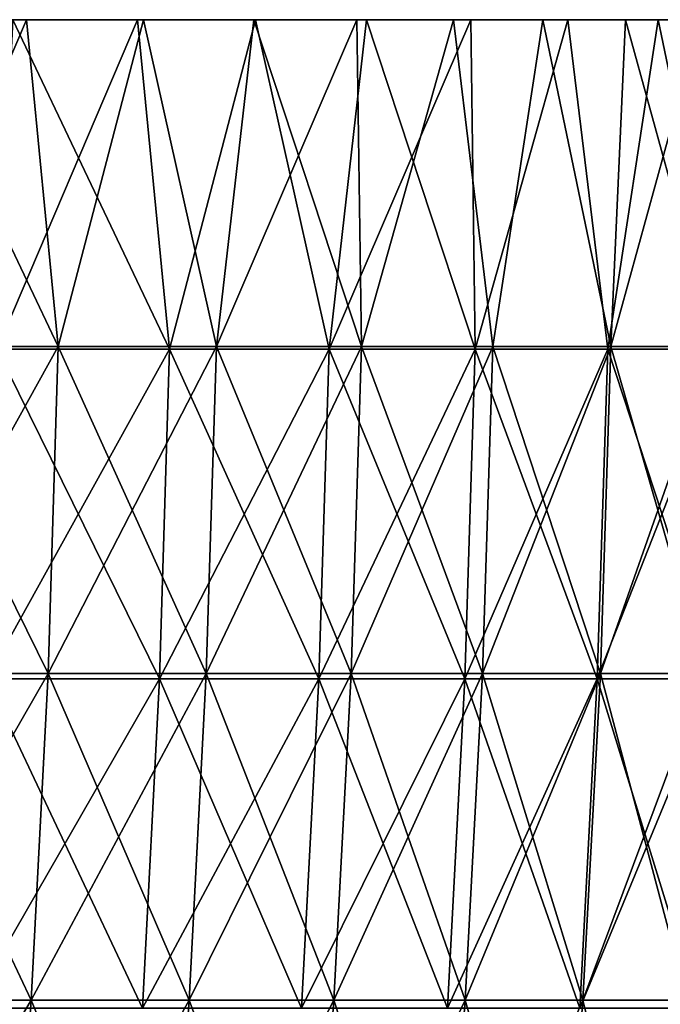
# Model space of a CAD drawing. Header units: millimetres. Extents: x -250 to 250, y -45 to 4150.
# Tile 804 of 805: x 231 to 241, y 4134 to 4150. Entities that reach past the tile are written whole.
import ezdxf

# ---------------------------------------------------------------- set-up
doc = ezdxf.new("R2010")
doc.units = ezdxf.units.MM
doc.header["$LTSCALE"] = 81.481481
for name, color, linetype in [('18', 7, 'CONTINUOUS'), ('19', 7, 'CONTINUOUS'), ('20', 7, 'CONTINUOUS'), ('21', 7, 'CONTINUOUS'), ('22', 7, 'CONTINUOUS')]:
    doc.layers.add(name, color=color, linetype=linetype)

msp = doc.modelspace()

# ---------------------------------------------------------------- linework, layer by layer
at = {"layer": '18', "color": 7, "linetype": 'CONTINUOUS'}
for points in [[(230.437, 4150, 96.947), (232.525, 4150, 91.825), (228.594, 4150, 96.171), (230.437, 4150, 96.947)], [(228.594, 4150, 96.171), (232.525, 4150, 91.825), (230.665, 4150, 91.09), (228.594, 4150, 96.171)], [(232.525, 4150, -91.825), (230.437, 4150, -96.947), (228.594, 4150, -96.171), (232.525, 4150, -91.825)], [(230.665, 4150, -91.091), (232.525, 4150, -91.825), (228.594, 4150, -96.171), (230.665, 4150, -91.091)], [(232.525, 4150, 91.825), (234.5, 4150, 86.659), (230.665, 4150, 91.09), (232.525, 4150, 91.825)], [(230.665, 4150, 91.09), (234.5, 4150, 86.659), (232.624, 4150, 85.965), (230.665, 4150, 91.09)], [(234.5, 4150, -86.659), (232.525, 4150, -91.825), (230.665, 4150, -91.091), (234.5, 4150, -86.659)], [(232.624, 4150, -85.966), (234.5, 4150, -86.659), (230.665, 4150, -91.091), (232.624, 4150, -85.966)], [(234.5, 4150, 86.659), (236.36, 4150, 81.45), (232.624, 4150, 85.965), (234.5, 4150, 86.659)], [(232.624, 4150, 85.965), (236.36, 4150, 81.45), (234.469, 4150, 80.798), (232.624, 4150, 85.965)], [(236.36, 4150, -81.45), (234.5, 4150, -86.659), (232.624, 4150, -85.966), (236.36, 4150, -81.45)], [(234.469, 4150, -80.798), (236.36, 4150, -81.45), (232.624, 4150, -85.966), (234.469, 4150, -80.798)], [(236.36, 4150, 81.45), (238.104, 4150, 76.201), (234.469, 4150, 80.798), (236.36, 4150, 81.45)], [(234.469, 4150, 80.798), (238.104, 4150, 76.201), (236.199, 4150, 75.591), (234.469, 4150, 80.798)], [(238.104, 4150, -76.201), (236.36, 4150, -81.45), (234.469, 4150, -80.798), (238.104, 4150, -76.201)], [(236.199, 4150, -75.591), (238.104, 4150, -76.201), (234.469, 4150, -80.798), (236.199, 4150, -75.591)], [(238.104, 4150, 76.201), (239.731, 4150, 70.915), (236.199, 4150, 75.591), (238.104, 4150, 76.201)], [(236.199, 4150, 75.591), (239.731, 4150, 70.915), (237.813, 4150, 70.347), (236.199, 4150, 75.591)], [(239.731, 4150, -70.915), (238.104, 4150, -76.201), (236.199, 4150, -75.591), (239.731, 4150, -70.915)], [(237.813, 4150, -70.347), (239.731, 4150, -70.915), (236.199, 4150, -75.591), (237.813, 4150, -70.347)], [(239.731, 4150, 70.915), (241.241, 4150, 65.595), (237.813, 4150, 70.347), (239.731, 4150, 70.915)], [(237.813, 4150, 70.347), (241.241, 4150, 65.595), (239.312, 4150, 65.069), (237.813, 4150, 70.347)], [(241.241, 4150, -65.595), (239.731, 4150, -70.915), (237.813, 4150, -70.347), (241.241, 4150, -65.595)], [(239.311, 4150, -65.07), (241.241, 4150, -65.595), (237.813, 4150, -70.347), (239.311, 4150, -65.07)], [(242.633, 4150, -60.242), (241.241, 4150, -65.595), (239.311, 4150, -65.07), (242.633, 4150, -60.242)], [(240.692, 4150, -59.76), (242.633, 4150, -60.242), (239.311, 4150, -65.07), (240.692, 4150, -59.76)], [(241.241, 4150, 65.595), (242.633, 4150, 60.242), (239.312, 4150, 65.069), (241.241, 4150, 65.595)], [(239.312, 4150, 65.069), (242.633, 4150, 60.242), (240.692, 4150, 59.759), (239.312, 4150, 65.069)], [(242.633, 4150, 60.242), (243.907, 4150, 54.86), (240.692, 4150, 59.759), (242.633, 4150, 60.242)], [(240.692, 4150, 59.759), (243.907, 4150, 54.86), (241.955, 4150, 54.42), (240.692, 4150, 59.759)], [(243.907, 4150, -54.86), (242.633, 4150, -60.242), (240.692, 4150, -59.76), (243.907, 4150, -54.86)], [(241.955, 4150, -54.421), (243.907, 4150, -54.86), (240.692, 4150, -59.76), (241.955, 4150, -54.421)]]:
    msp.add_3dface(points, dxfattribs=at)
at = {"layer": '19', "color": 7, "linetype": 'CONTINUOUS'}
for points in [[(230.437, 4150, -96.947), (232.525, 4150, -91.825), (230.17, 4144.483, -97.423), (230.437, 4150, -96.947)], [(232.525, 4150, -91.825), (233.061, 4144.483, -90.288), (230.17, 4144.483, -97.423), (232.525, 4150, -91.825)], [(232.525, 4150, -91.825), (234.5, 4150, -86.659), (233.061, 4144.483, -90.288), (232.525, 4150, -91.825)], [(234.5, 4150, -86.659), (235.731, 4144.483, -83.068), (233.061, 4144.483, -90.288), (234.5, 4150, -86.659)], [(234.5, 4150, -86.659), (236.36, 4150, -81.45), (235.731, 4144.483, -83.068), (234.5, 4150, -86.659)], [(236.36, 4150, -81.45), (238.104, 4150, -76.201), (235.731, 4144.483, -83.068), (236.36, 4150, -81.45)], [(238.104, 4150, -76.201), (238.177, 4144.483, -75.77), (235.731, 4144.483, -83.068), (238.104, 4150, -76.201)], [(238.104, 4150, -76.201), (239.731, 4150, -70.915), (238.177, 4144.483, -75.77), (238.104, 4150, -76.201)], [(239.731, 4150, -70.915), (240.398, 4144.483, -68.399), (238.177, 4144.483, -75.77), (239.731, 4150, -70.915)], [(239.731, 4150, -70.915), (241.241, 4150, -65.595), (240.398, 4144.483, -68.399), (239.731, 4150, -70.915)], [(241.241, 4150, -65.595), (242.39, 4144.483, -60.964), (240.398, 4144.483, -68.399), (241.241, 4150, -65.595)], [(241.241, 4150, -65.595), (242.633, 4150, -60.242), (242.39, 4144.483, -60.964), (241.241, 4150, -65.595)], [(232.891, 4138.964, -90.222), (230.002, 4138.964, -97.351), (233.061, 4144.483, -90.288), (232.891, 4138.964, -90.222)], [(233.061, 4144.483, -90.288), (230.002, 4138.964, -97.351), (230.17, 4144.483, -97.423), (233.061, 4144.483, -90.288)], [(235.559, 4138.964, -83.008), (232.891, 4138.964, -90.222), (235.731, 4144.483, -83.068), (235.559, 4138.964, -83.008)], [(235.731, 4144.483, -83.068), (232.891, 4138.964, -90.222), (233.061, 4144.483, -90.288), (235.731, 4144.483, -83.068)], [(238.003, 4138.964, -75.714), (235.559, 4138.964, -83.008), (238.177, 4144.483, -75.77), (238.003, 4138.964, -75.714)], [(238.177, 4144.483, -75.77), (235.559, 4138.964, -83.008), (235.731, 4144.483, -83.068), (238.177, 4144.483, -75.77)], [(240.222, 4138.964, -68.349), (238.003, 4138.964, -75.714), (240.398, 4144.483, -68.399), (240.222, 4138.964, -68.349)], [(240.398, 4144.483, -68.399), (238.003, 4138.964, -75.714), (238.177, 4144.483, -75.77), (240.398, 4144.483, -68.399)], [(242.213, 4138.964, -60.919), (240.222, 4138.964, -68.349), (242.39, 4144.483, -60.964), (242.213, 4138.964, -60.919)], [(242.39, 4144.483, -60.964), (240.222, 4138.964, -68.349), (240.398, 4144.483, -68.399), (242.39, 4144.483, -60.964)], [(232.607, 4133.45, -90.112), (229.721, 4133.45, -97.233), (232.891, 4138.964, -90.222), (232.607, 4133.45, -90.112)], [(232.891, 4138.964, -90.222), (229.721, 4133.45, -97.233), (230.002, 4138.964, -97.351), (232.891, 4138.964, -90.222)], [(235.271, 4133.45, -82.906), (232.607, 4133.45, -90.112), (235.559, 4138.964, -83.008), (235.271, 4133.45, -82.906)], [(235.559, 4138.964, -83.008), (232.607, 4133.45, -90.112), (232.891, 4138.964, -90.222), (235.559, 4138.964, -83.008)], [(237.713, 4133.45, -75.622), (235.271, 4133.45, -82.906), (238.003, 4138.964, -75.714), (237.713, 4133.45, -75.622)], [(238.003, 4138.964, -75.714), (235.271, 4133.45, -82.906), (235.559, 4138.964, -83.008), (238.003, 4138.964, -75.714)], [(239.929, 4133.45, -68.266), (237.713, 4133.45, -75.622), (240.222, 4138.964, -68.349), (239.929, 4133.45, -68.266)], [(240.222, 4138.964, -68.349), (237.713, 4133.45, -75.622), (238.003, 4138.964, -75.714), (240.222, 4138.964, -68.349)], [(241.917, 4133.45, -60.845), (239.929, 4133.45, -68.266), (242.213, 4138.964, -60.919), (241.917, 4133.45, -60.845)], [(242.213, 4138.964, -60.919), (239.929, 4133.45, -68.266), (240.222, 4138.964, -68.349), (242.213, 4138.964, -60.919)]]:
    msp.add_3dface(points, dxfattribs=at)
at = {"layer": '20', "color": 7, "linetype": 'CONTINUOUS'}
for points in [[(230.437, 4150, 96.947), (230.17, 4144.483, 97.423), (233.061, 4144.483, 90.288), (230.437, 4150, 96.947)], [(232.525, 4150, 91.825), (230.437, 4150, 96.947), (233.061, 4144.483, 90.288), (232.525, 4150, 91.825)], [(234.5, 4150, 86.659), (232.525, 4150, 91.825), (233.061, 4144.483, 90.288), (234.5, 4150, 86.659)], [(234.5, 4150, 86.659), (233.061, 4144.483, 90.288), (235.731, 4144.483, 83.068), (234.5, 4150, 86.659)], [(236.36, 4150, 81.45), (234.5, 4150, 86.659), (235.731, 4144.483, 83.068), (236.36, 4150, 81.45)], [(236.36, 4150, 81.45), (235.731, 4144.483, 83.068), (238.177, 4144.483, 75.77), (236.36, 4150, 81.45)], [(238.104, 4150, 76.201), (236.36, 4150, 81.45), (238.177, 4144.483, 75.77), (238.104, 4150, 76.201)], [(239.731, 4150, 70.915), (238.104, 4150, 76.201), (238.177, 4144.483, 75.77), (239.731, 4150, 70.915)], [(239.731, 4150, 70.915), (238.177, 4144.483, 75.77), (240.398, 4144.483, 68.399), (239.731, 4150, 70.915)], [(241.241, 4150, 65.595), (239.731, 4150, 70.915), (240.398, 4144.483, 68.399), (241.241, 4150, 65.595)], [(241.241, 4150, 65.595), (240.398, 4144.483, 68.399), (242.39, 4144.483, 60.964), (241.241, 4150, 65.595)], [(242.633, 4150, 60.242), (241.241, 4150, 65.595), (242.39, 4144.483, 60.964), (242.633, 4150, 60.242)], [(230.002, 4138.964, 97.351), (232.891, 4138.964, 90.222), (230.17, 4144.483, 97.423), (230.002, 4138.964, 97.351)], [(230.17, 4144.483, 97.423), (232.891, 4138.964, 90.222), (233.061, 4144.483, 90.288), (230.17, 4144.483, 97.423)], [(232.891, 4138.964, 90.222), (235.559, 4138.964, 83.008), (233.061, 4144.483, 90.288), (232.891, 4138.964, 90.222)], [(233.061, 4144.483, 90.288), (235.559, 4138.964, 83.008), (235.731, 4144.483, 83.068), (233.061, 4144.483, 90.288)], [(235.559, 4138.964, 83.008), (238.003, 4138.964, 75.714), (235.731, 4144.483, 83.068), (235.559, 4138.964, 83.008)], [(235.731, 4144.483, 83.068), (238.003, 4138.964, 75.714), (238.177, 4144.483, 75.77), (235.731, 4144.483, 83.068)], [(238.003, 4138.964, 75.714), (240.222, 4138.964, 68.349), (238.177, 4144.483, 75.77), (238.003, 4138.964, 75.714)], [(238.177, 4144.483, 75.77), (240.222, 4138.964, 68.349), (240.398, 4144.483, 68.399), (238.177, 4144.483, 75.77)], [(240.222, 4138.964, 68.349), (242.213, 4138.964, 60.919), (240.398, 4144.483, 68.399), (240.222, 4138.964, 68.349)], [(240.398, 4144.483, 68.399), (242.213, 4138.964, 60.919), (242.39, 4144.483, 60.964), (240.398, 4144.483, 68.399)], [(229.721, 4133.45, 97.233), (232.607, 4133.45, 90.112), (230.002, 4138.964, 97.351), (229.721, 4133.45, 97.233)], [(230.002, 4138.964, 97.351), (232.607, 4133.45, 90.112), (232.891, 4138.964, 90.222), (230.002, 4138.964, 97.351)], [(232.607, 4133.45, 90.112), (235.271, 4133.45, 82.906), (232.891, 4138.964, 90.222), (232.607, 4133.45, 90.112)], [(232.891, 4138.964, 90.222), (235.271, 4133.45, 82.906), (235.559, 4138.964, 83.008), (232.891, 4138.964, 90.222)], [(235.271, 4133.45, 82.906), (237.713, 4133.45, 75.622), (235.559, 4138.964, 83.008), (235.271, 4133.45, 82.906)], [(235.559, 4138.964, 83.008), (237.713, 4133.45, 75.622), (238.003, 4138.964, 75.714), (235.559, 4138.964, 83.008)], [(237.713, 4133.45, 75.622), (239.929, 4133.45, 68.266), (238.003, 4138.964, 75.714), (237.713, 4133.45, 75.622)], [(238.003, 4138.964, 75.714), (239.929, 4133.45, 68.266), (240.222, 4138.964, 68.349), (238.003, 4138.964, 75.714)], [(239.929, 4133.45, 68.266), (241.917, 4133.45, 60.845), (240.222, 4138.964, 68.349), (239.929, 4133.45, 68.266)], [(240.222, 4138.964, 68.349), (241.917, 4133.45, 60.845), (242.213, 4138.964, 60.919), (240.222, 4138.964, 68.349)]]:
    msp.add_3dface(points, dxfattribs=at)
at = {"layer": '21', "color": 7, "linetype": 'CONTINUOUS'}
for points in [[(228.594, 4150, 96.171), (230.665, 4150, 91.09), (228.329, 4144.528, 96.643), (228.594, 4150, 96.171)], [(230.665, 4150, 91.09), (231.197, 4144.528, 89.566), (228.329, 4144.528, 96.643), (230.665, 4150, 91.09)], [(230.665, 4150, 91.09), (232.624, 4150, 85.965), (231.197, 4144.528, 89.566), (230.665, 4150, 91.09)], [(232.624, 4150, 85.965), (233.845, 4144.528, 82.404), (231.197, 4144.528, 89.566), (232.624, 4150, 85.965)], [(232.624, 4150, 85.965), (234.469, 4150, 80.798), (233.845, 4144.528, 82.404), (232.624, 4150, 85.965)], [(234.469, 4150, 80.798), (236.199, 4150, 75.591), (233.845, 4144.528, 82.404), (234.469, 4150, 80.798)], [(236.199, 4150, 75.591), (236.272, 4144.528, 75.164), (233.845, 4144.528, 82.404), (236.199, 4150, 75.591)], [(236.199, 4150, 75.591), (237.813, 4150, 70.347), (236.272, 4144.528, 75.164), (236.199, 4150, 75.591)], [(237.813, 4150, 70.347), (238.475, 4144.528, 67.852), (236.272, 4144.528, 75.164), (237.813, 4150, 70.347)], [(237.813, 4150, 70.347), (239.312, 4150, 65.069), (238.475, 4144.528, 67.852), (237.813, 4150, 70.347)], [(239.312, 4150, 65.069), (240.451, 4144.528, 60.476), (238.475, 4144.528, 67.852), (239.312, 4150, 65.069)], [(239.312, 4150, 65.069), (240.692, 4150, 59.759), (240.451, 4144.528, 60.476), (239.312, 4150, 65.069)], [(240.692, 4150, 59.759), (241.955, 4150, 54.42), (240.451, 4144.528, 60.476), (240.692, 4150, 59.759)], [(241.955, 4150, 54.42), (242.199, 4144.528, 53.042), (240.451, 4144.528, 60.476), (241.955, 4150, 54.42)], [(231.028, 4139.054, 89.501), (228.162, 4139.054, 96.573), (231.197, 4144.528, 89.566), (231.028, 4139.054, 89.501)], [(231.197, 4144.528, 89.566), (228.162, 4139.054, 96.573), (228.329, 4144.528, 96.643), (231.197, 4144.528, 89.566)], [(233.674, 4139.054, 82.344), (231.028, 4139.054, 89.501), (233.845, 4144.528, 82.404), (233.674, 4139.054, 82.344)], [(233.845, 4144.528, 82.404), (231.028, 4139.054, 89.501), (231.197, 4144.528, 89.566), (233.845, 4144.528, 82.404)], [(236.099, 4139.054, 75.109), (233.674, 4139.054, 82.344), (236.272, 4144.528, 75.164), (236.099, 4139.054, 75.109)], [(236.272, 4144.528, 75.164), (233.674, 4139.054, 82.344), (233.845, 4144.528, 82.404), (236.272, 4144.528, 75.164)], [(238.3, 4139.054, 67.802), (236.099, 4139.054, 75.109), (238.475, 4144.528, 67.852), (238.3, 4139.054, 67.802)], [(238.475, 4144.528, 67.852), (236.099, 4139.054, 75.109), (236.272, 4144.528, 75.164), (238.475, 4144.528, 67.852)], [(240.275, 4139.054, 60.432), (238.3, 4139.054, 67.802), (240.451, 4144.528, 60.476), (240.275, 4139.054, 60.432)], [(240.451, 4144.528, 60.476), (238.3, 4139.054, 67.802), (238.475, 4144.528, 67.852), (240.451, 4144.528, 60.476)], [(242.022, 4139.054, 53.004), (240.275, 4139.054, 60.432), (242.199, 4144.528, 53.042), (242.022, 4139.054, 53.004)], [(242.199, 4144.528, 53.042), (240.275, 4139.054, 60.432), (240.451, 4144.528, 60.476), (242.199, 4144.528, 53.042)], [(230.746, 4133.584, 89.391), (227.884, 4133.584, 96.455), (231.028, 4139.054, 89.501), (230.746, 4133.584, 89.391)], [(231.028, 4139.054, 89.501), (227.884, 4133.584, 96.455), (228.162, 4139.054, 96.573), (231.028, 4139.054, 89.501)], [(233.389, 4133.584, 82.243), (230.746, 4133.584, 89.391), (233.674, 4139.054, 82.344), (233.389, 4133.584, 82.243)], [(233.674, 4139.054, 82.344), (230.746, 4133.584, 89.391), (231.028, 4139.054, 89.501), (233.674, 4139.054, 82.344)], [(235.811, 4133.584, 75.017), (233.389, 4133.584, 82.243), (236.099, 4139.054, 75.109), (235.811, 4133.584, 75.017)], [(236.099, 4139.054, 75.109), (233.389, 4133.584, 82.243), (233.674, 4139.054, 82.344), (236.099, 4139.054, 75.109)], [(238.01, 4133.584, 67.72), (235.811, 4133.584, 75.017), (238.3, 4139.054, 67.802), (238.01, 4133.584, 67.72)], [(238.3, 4139.054, 67.802), (235.811, 4133.584, 75.017), (236.099, 4139.054, 75.109), (238.3, 4139.054, 67.802)], [(239.982, 4133.584, 60.358), (238.01, 4133.584, 67.72), (240.275, 4139.054, 60.432), (239.982, 4133.584, 60.358)], [(240.275, 4139.054, 60.432), (238.01, 4133.584, 67.72), (238.3, 4139.054, 67.802), (240.275, 4139.054, 60.432)], [(241.727, 4133.584, 52.939), (239.982, 4133.584, 60.358), (242.022, 4139.054, 53.004), (241.727, 4133.584, 52.939)], [(242.022, 4139.054, 53.004), (239.982, 4133.584, 60.358), (240.275, 4139.054, 60.432), (242.022, 4139.054, 53.004)], [(230.352, 4128.123, 89.239), (227.494, 4128.123, 96.29), (230.746, 4133.584, 89.391), (230.352, 4128.123, 89.239)], [(230.746, 4133.584, 89.391), (227.494, 4128.123, 96.29), (227.884, 4133.584, 96.455), (230.746, 4133.584, 89.391)], [(232.99, 4128.123, 82.103), (230.352, 4128.123, 89.239), (233.389, 4133.584, 82.243), (232.99, 4128.123, 82.103)], [(233.389, 4133.584, 82.243), (230.352, 4128.123, 89.239), (230.746, 4133.584, 89.391), (233.389, 4133.584, 82.243)], [(235.408, 4128.123, 74.889), (232.99, 4128.123, 82.103), (235.811, 4133.584, 75.017), (235.408, 4128.123, 74.889)], [(235.811, 4133.584, 75.017), (232.99, 4128.123, 82.103), (233.389, 4133.584, 82.243), (235.811, 4133.584, 75.017)], [(237.603, 4128.123, 67.604), (235.408, 4128.123, 74.889), (238.01, 4133.584, 67.72), (237.603, 4128.123, 67.604)], [(238.01, 4133.584, 67.72), (235.408, 4128.123, 74.889), (235.811, 4133.584, 75.017), (238.01, 4133.584, 67.72)], [(239.572, 4128.123, 60.255), (237.603, 4128.123, 67.604), (239.982, 4133.584, 60.358), (239.572, 4128.123, 60.255)], [(239.982, 4133.584, 60.358), (237.603, 4128.123, 67.604), (238.01, 4133.584, 67.72), (239.982, 4133.584, 60.358)], [(241.314, 4128.123, 52.849), (239.572, 4128.123, 60.255), (241.727, 4133.584, 52.939), (241.314, 4128.123, 52.849)], [(241.727, 4133.584, 52.939), (239.572, 4128.123, 60.255), (239.982, 4133.584, 60.358), (241.727, 4133.584, 52.939)]]:
    msp.add_3dface(points, dxfattribs=at)
at = {"layer": '22', "color": 7, "linetype": 'CONTINUOUS'}
for points in [[(228.594, 4150, -96.171), (228.329, 4144.528, -96.643), (231.197, 4144.528, -89.566), (228.594, 4150, -96.171)], [(230.665, 4150, -91.091), (228.594, 4150, -96.171), (231.197, 4144.528, -89.566), (230.665, 4150, -91.091)], [(232.624, 4150, -85.966), (230.665, 4150, -91.091), (231.197, 4144.528, -89.566), (232.624, 4150, -85.966)], [(232.624, 4150, -85.966), (231.197, 4144.528, -89.566), (233.845, 4144.528, -82.404), (232.624, 4150, -85.966)], [(234.469, 4150, -80.798), (232.624, 4150, -85.966), (233.845, 4144.528, -82.404), (234.469, 4150, -80.798)], [(234.469, 4150, -80.798), (233.845, 4144.528, -82.404), (236.272, 4144.528, -75.164), (234.469, 4150, -80.798)], [(236.199, 4150, -75.591), (234.469, 4150, -80.798), (236.272, 4144.528, -75.164), (236.199, 4150, -75.591)], [(237.813, 4150, -70.347), (236.199, 4150, -75.591), (236.272, 4144.528, -75.164), (237.813, 4150, -70.347)], [(237.813, 4150, -70.347), (236.272, 4144.528, -75.164), (238.475, 4144.528, -67.852), (237.813, 4150, -70.347)], [(239.311, 4150, -65.07), (237.813, 4150, -70.347), (238.475, 4144.528, -67.852), (239.311, 4150, -65.07)], [(239.311, 4150, -65.07), (238.475, 4144.528, -67.852), (240.451, 4144.528, -60.476), (239.311, 4150, -65.07)], [(240.692, 4150, -59.76), (239.311, 4150, -65.07), (240.451, 4144.528, -60.476), (240.692, 4150, -59.76)], [(240.692, 4150, -59.76), (240.451, 4144.528, -60.476), (242.199, 4144.528, -53.042), (240.692, 4150, -59.76)], [(241.955, 4150, -54.421), (240.692, 4150, -59.76), (242.199, 4144.528, -53.042), (241.955, 4150, -54.421)], [(228.162, 4139.054, -96.573), (231.028, 4139.054, -89.501), (228.329, 4144.528, -96.643), (228.162, 4139.054, -96.573)], [(228.329, 4144.528, -96.643), (231.028, 4139.054, -89.501), (231.197, 4144.528, -89.566), (228.329, 4144.528, -96.643)], [(231.028, 4139.054, -89.501), (233.674, 4139.054, -82.344), (231.197, 4144.528, -89.566), (231.028, 4139.054, -89.501)], [(231.197, 4144.528, -89.566), (233.674, 4139.054, -82.344), (233.845, 4144.528, -82.404), (231.197, 4144.528, -89.566)], [(233.674, 4139.054, -82.344), (236.099, 4139.054, -75.109), (233.845, 4144.528, -82.404), (233.674, 4139.054, -82.344)], [(233.845, 4144.528, -82.404), (236.099, 4139.054, -75.109), (236.272, 4144.528, -75.164), (233.845, 4144.528, -82.404)], [(236.099, 4139.054, -75.109), (238.3, 4139.054, -67.802), (236.272, 4144.528, -75.164), (236.099, 4139.054, -75.109)], [(236.272, 4144.528, -75.164), (238.3, 4139.054, -67.802), (238.475, 4144.528, -67.852), (236.272, 4144.528, -75.164)], [(238.3, 4139.054, -67.802), (240.275, 4139.054, -60.432), (238.475, 4144.528, -67.852), (238.3, 4139.054, -67.802)], [(238.475, 4144.528, -67.852), (240.275, 4139.054, -60.432), (240.451, 4144.528, -60.476), (238.475, 4144.528, -67.852)], [(240.275, 4139.054, -60.432), (242.022, 4139.054, -53.004), (240.451, 4144.528, -60.476), (240.275, 4139.054, -60.432)], [(240.451, 4144.528, -60.476), (242.022, 4139.054, -53.004), (242.199, 4144.528, -53.042), (240.451, 4144.528, -60.476)], [(227.884, 4133.584, -96.455), (230.746, 4133.584, -89.391), (228.162, 4139.054, -96.573), (227.884, 4133.584, -96.455)], [(228.162, 4139.054, -96.573), (230.746, 4133.584, -89.391), (231.028, 4139.054, -89.501), (228.162, 4139.054, -96.573)], [(230.746, 4133.584, -89.391), (233.389, 4133.584, -82.243), (231.028, 4139.054, -89.501), (230.746, 4133.584, -89.391)], [(231.028, 4139.054, -89.501), (233.389, 4133.584, -82.243), (233.674, 4139.054, -82.344), (231.028, 4139.054, -89.501)], [(233.389, 4133.584, -82.243), (235.811, 4133.584, -75.017), (233.674, 4139.054, -82.344), (233.389, 4133.584, -82.243)], [(233.674, 4139.054, -82.344), (235.811, 4133.584, -75.017), (236.099, 4139.054, -75.109), (233.674, 4139.054, -82.344)], [(235.811, 4133.584, -75.017), (238.01, 4133.584, -67.72), (236.099, 4139.054, -75.109), (235.811, 4133.584, -75.017)], [(236.099, 4139.054, -75.109), (238.01, 4133.584, -67.72), (238.3, 4139.054, -67.802), (236.099, 4139.054, -75.109)], [(238.01, 4133.584, -67.72), (239.982, 4133.584, -60.358), (238.3, 4139.054, -67.802), (238.01, 4133.584, -67.72)], [(238.3, 4139.054, -67.802), (239.982, 4133.584, -60.358), (240.275, 4139.054, -60.432), (238.3, 4139.054, -67.802)], [(239.982, 4133.584, -60.358), (241.727, 4133.584, -52.939), (240.275, 4139.054, -60.432), (239.982, 4133.584, -60.358)], [(240.275, 4139.054, -60.432), (241.727, 4133.584, -52.939), (242.022, 4139.054, -53.004), (240.275, 4139.054, -60.432)], [(227.884, 4133.584, -96.455), (230.352, 4128.123, -89.239), (230.746, 4133.584, -89.391), (227.884, 4133.584, -96.455)], [(230.352, 4128.123, -89.239), (232.99, 4128.123, -82.103), (230.746, 4133.584, -89.391), (230.352, 4128.123, -89.239)], [(230.746, 4133.584, -89.391), (232.99, 4128.123, -82.103), (233.389, 4133.584, -82.243), (230.746, 4133.584, -89.391)], [(232.99, 4128.123, -82.103), (235.408, 4128.123, -74.889), (233.389, 4133.584, -82.243), (232.99, 4128.123, -82.103)], [(233.389, 4133.584, -82.243), (235.408, 4128.123, -74.889), (235.811, 4133.584, -75.017), (233.389, 4133.584, -82.243)], [(235.408, 4128.123, -74.889), (237.603, 4128.123, -67.604), (235.811, 4133.584, -75.017), (235.408, 4128.123, -74.889)], [(235.811, 4133.584, -75.017), (237.603, 4128.123, -67.604), (238.01, 4133.584, -67.72), (235.811, 4133.584, -75.017)], [(237.603, 4128.123, -67.604), (239.572, 4128.123, -60.255), (238.01, 4133.584, -67.72), (237.603, 4128.123, -67.604)], [(238.01, 4133.584, -67.72), (239.572, 4128.123, -60.255), (239.982, 4133.584, -60.358), (238.01, 4133.584, -67.72)], [(239.572, 4128.123, -60.255), (241.314, 4128.123, -52.849), (239.982, 4133.584, -60.358), (239.572, 4128.123, -60.255)], [(239.982, 4133.584, -60.358), (241.314, 4128.123, -52.849), (241.727, 4133.584, -52.939), (239.982, 4133.584, -60.358)]]:
    msp.add_3dface(points, dxfattribs=at)

doc.saveas('drawing.dxf')
